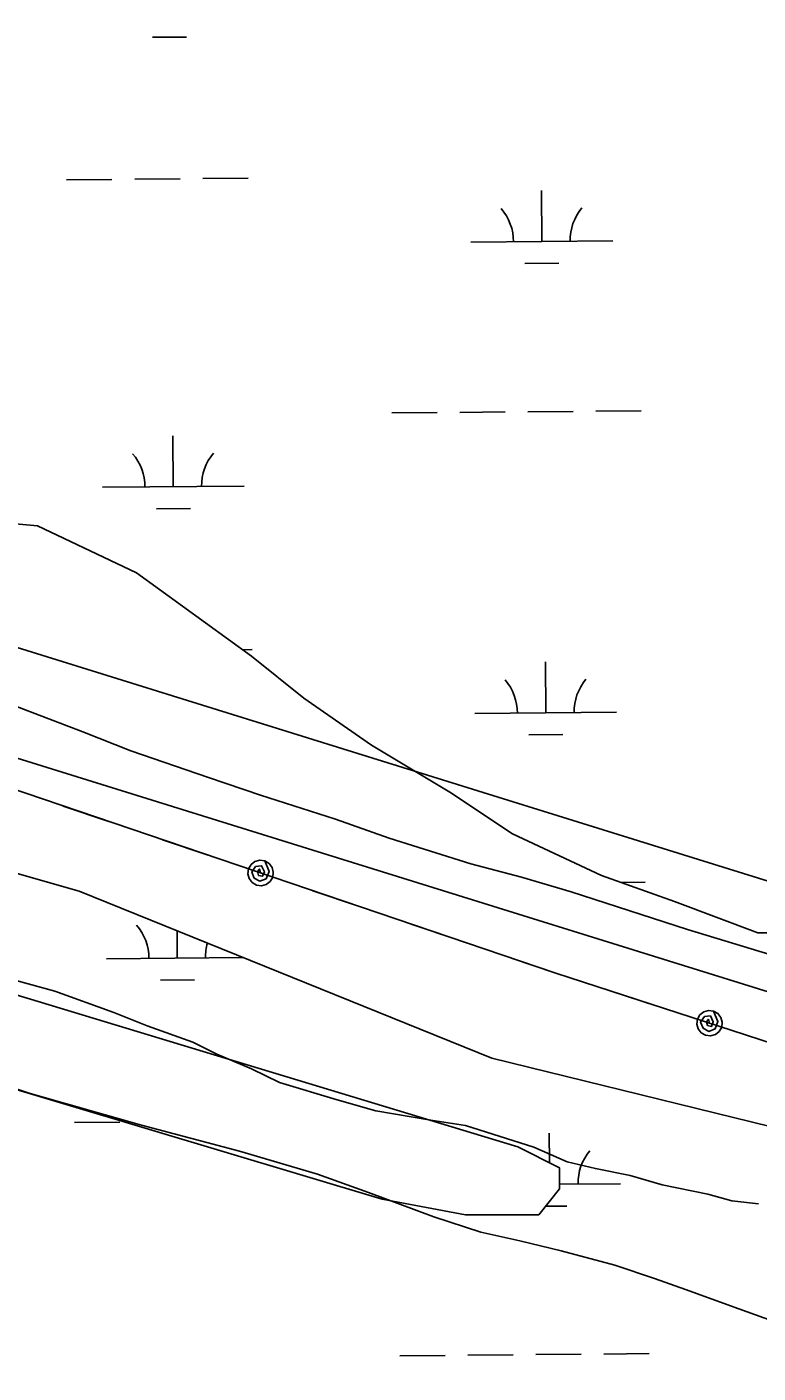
# Model space of a CAD drawing. Extents: x 3567028 to 3605064, y 510945 to 536587.
# Drawn here: x 3587074 to 3587589, y 532073 to 533023 of the extents above; entities that cross this region are included whole.
import ezdxf

# ---------------------------------------------------------------- set-up
doc = ezdxf.new("R2010")
doc.units = 0
for name, color, linetype in [('V-SITE-VEGE', 7, 'Continuous'), ('V-TOPO-SHOR', 7, 'Continuous'), ('V-UTIL-LINE', 7, 'Continuous'), ('V-WETL-SWMP', 7, 'Continuous')]:
    doc.layers.add(name, color=color, linetype=linetype)

msp = doc.modelspace()

# ---------------------------------------------------------------- linework, layer by layer
at = {"layer": 'V-SITE-VEGE'}
for p, q in [((3587112.96, 532525.02), (3587058.22, 532545.9)), ((3587146.94, 532511.74), (3587112.96, 532525.02)), ((3587201.68, 532492.76), (3587146.94, 532511.74)), ((3587238.48, 532480.42), (3587201.68, 532492.76)), ((3587291.34, 532463.33), (3587238.48, 532480.42)), ((3587329.09, 532450.04), (3587291.34, 532463.33)), ((3587386.67, 532432), (3587329.09, 532450.04)), ((3587422.54, 532422.49), (3587386.67, 532432)), ((3587457.46, 532412.04), (3587422.54, 532422.49)), ((3587539.57, 532385.45), (3587457.46, 532412.04)), ((3587620.75, 532360.76), (3587539.57, 532385.45))]:
    msp.add_line(p, q, dxfattribs=at)
msp.add_lwpolyline([(3587065.02, 532349.75), (3587093.34, 532342.15), (3587134.86, 532326.96), (3587158.46, 532317.48), (3587190.54, 532306.09), (3587207.53, 532297.56), (3587232.06, 532287.13), (3587251.88, 532277.66), (3587292.46, 532265.3), (3587319.84, 532257.7), (3587358.54, 532251.02), (3587383.09, 532247.2), (3587431.23, 532232.01), (3587454.82, 532221.58), (3587474.64, 532216.82), (3587499.19, 532212.06), (3587521.84, 532205.41), (3587553.94, 532198.74), (3587570.93, 532193.99), (3587589.81, 532192.06)], dxfattribs=at)
at = {"layer": 'V-TOPO-SHOR'}
for points in [[(3587037.18, 532282.65), (3587075.88, 532269.8), (3587154.45, 532247.59), (3587223.65, 532229.19), (3587278.61, 532212.83), (3587314.59, 532199.99), (3587360.64, 532182.87), (3587393.92, 532171.97), (3587421.41, 532165.73), (3587450.44, 532158.71), (3587488.37, 532148.57), (3587516.23, 532139.23), (3587538.29, 532131.45), (3587575.81, 532117.97)], [(3587575.81, 532117.97), (3587599.41, 532109.41), (3587615.28, 532103.19), (3587625.34, 532099.69), (3587631.53, 532097.74), (3587641.98, 532096.17), (3587654.77, 532099.63), (3587667.56, 532105.42), (3587678.02, 532112.76), (3587702.83, 532128.59), (3587720.27, 532133.21), (3587741.18, 532133.17), (3587762.08, 532127.32), (3587793.28, 532117.07), (3587893.76, 532083.13)]]:
    msp.add_lwpolyline(points, dxfattribs=at)
at = {"layer": 'V-UTIL-LINE'}
for points in [[(3596327.84, 519244.75), (3596555.73, 520553.55), (3596608.67, 520856.41), (3596642.75, 521383.23), (3596692.82, 522850), (3596727.62, 524403.39), (3596836.4, 524401.59), (3596810.27, 524627.49), (3596703.19, 525544.98), (3596437.4, 527490.36), (3596297.25, 528599.71), (3596136.12, 529068.6), (3595798.55, 529823.13), (3595723.95, 529790.57), (3593807.53, 530393.43), (3590721.46, 531321.39), (3590641.14, 531392.88), (3586481.85, 532688.71), (3586460.6, 532628.87), (3586412.1, 532649.96), (3586125.99, 532775.17), (3585921.61, 532944.8), (3585269.66, 534343.27), (3585128.28, 534649.82)], [(3591245.75, 531186.07), (3590813.43, 531316.05), (3589953.9, 531566.16), (3589097.94, 531821.9), (3588271.28, 532086.65), (3587446.76, 532354.74), (3587034.43, 532494.67), (3586632.86, 532635.47), (3586214.33, 532773.19), (3585910.41, 533053.98), (3585734.39, 533425.36), (3585548.53, 533820.99), (3585363.4, 534224.67), (3585184.13, 534603.21), (3585160.3, 534653.34)], [(3585262.89, 534650.95), (3586025.62, 533001.31), (3586128.15, 532876.49), (3589487.52, 531831.15), (3594583.76, 530246.17), (3594630.25, 530174.41), (3594544.43, 526966.93), (3594544.44, 526966.22), (3594533.46, 526554.79), (3594478.66, 524510.15), (3594531.73, 524441.63), (3594542.49, 524391.38), (3594726.3, 524375.64), (3594242.08, 521684.28), (3594146.02, 521331.76), (3594061.42, 521334.49), (3594004.16, 521248), (3593910.38, 521193.73), (3593722.33, 520581.03), (3593792.25, 520296.65)], [(3587131.44, 532461.75), (3587099.24, 532472.68)], [(3587201.51, 532437.97), (3587169.32, 532448.9)], [(3587238.44, 532425.44), (3587237.65, 532428.2), (3587236.19, 532426.4), (3587237.01, 532423.78), (3587239.87, 532423.15), (3587241.11, 532426.31), (3587239.14, 532430.56), (3587234.9, 532430.13), (3587232.16, 532426.1), (3587233.98, 532421.9), (3587237.8, 532419.58), (3587242.31, 532421.29), (3587244.38, 532426.4), (3587241.34, 532433.96), (3587237.85, 532434.42), (3587234.46, 532433.51), (3587231.68, 532431.37), (3587229.92, 532428.33), (3587229.46, 532424.85), (3587230.37, 532421.46), (3587232.51, 532418.67), (3587235.55, 532416.91), (3587239.03, 532416.46), (3587242.43, 532417.37), (3587245.21, 532419.5), (3587246.97, 532422.55), (3587247.42, 532426.03), (3587246.52, 532429.42), (3587244.38, 532432.2), (3587241.34, 532433.96)], [(3587307.57, 532401.98), (3587275.38, 532412.9)], [(3587377.65, 532378.2), (3587345.45, 532389.12)], [(3587447.72, 532354.43), (3587446.76, 532354.74), (3587415.52, 532365.34)], [(3587518.1, 532331.54), (3587485.76, 532342.06)], [(3587555.18, 532319.49), (3587554.36, 532322.24), (3587552.92, 532320.42), (3587553.77, 532317.81), (3587556.64, 532317.22), (3587557.84, 532320.39), (3587555.82, 532324.62), (3587551.58, 532324.13), (3587548.9, 532320.07), (3587550.77, 532315.89), (3587554.62, 532313.62), (3587559.11, 532315.39), (3587561.11, 532320.52), (3587557.97, 532328.04), (3587554.48, 532328.46), (3587551.1, 532327.51), (3587548.34, 532325.33), (3587546.63, 532322.27), (3587546.21, 532318.78), (3587547.16, 532315.4), (3587549.34, 532312.64), (3587552.4, 532310.93), (3587555.89, 532310.51), (3587559.27, 532311.47), (3587562.03, 532313.64), (3587563.74, 532316.7), (3587564.16, 532320.19), (3587563.2, 532323.57), (3587561.03, 532326.33), (3587557.97, 532328.04)]]:
    msp.add_lwpolyline(points, dxfattribs=at)
at = {"layer": 'V-WETL-SWMP'}
for p, q in [((3587162.17, 533015.18), (3587186.16, 533015.38)), ((3587101.6, 532914.67), (3587133.6, 532914.94)), ((3587149.6, 532915.07), (3587181.6, 532915.34)), ((3587197.6, 532915.48), (3587229.6, 532915.75)), ((3587436.83, 532871.06), (3587436.52, 532907.06)), ((3587386.83, 532870.64), (3587486.83, 532871.48)), ((3587424.96, 532855.53), (3587448.96, 532855.73)), ((3587331, 532750.09), (3587363, 532750.36)), ((3587379, 532750.5), (3587411, 532750.77)), ((3587427, 532750.9), (3587459, 532751.17)), ((3587475, 532751.31), (3587506.99, 532751.58)), ((3587176.84, 532698.05), (3587176.54, 532734.05)), ((3587126.84, 532697.63), (3587226.84, 532698.47)), ((3587164.97, 532682.52), (3587188.97, 532682.72)), ((3587081.01, 532670.44), (3587040.49, 532674.12)), ((3587151, 532637.29), (3587081.01, 532670.44)), ((3587232.04, 532578.35), (3587151, 532637.29)), ((3587225.61, 532583.03), (3587232.41, 532583.08)), ((3587268.88, 532548.88), (3587232.04, 532578.35)), ((3587439.63, 532538.4), (3587439.33, 532574.4)), ((3587316.76, 532515.73), (3587268.88, 532548.88)), ((3587389.64, 532537.98), (3587489.63, 532538.82)), ((3587427.77, 532522.87), (3587451.76, 532523.07)), ((3587372.02, 532482.57), (3587316.76, 532515.73)), ((3587416.22, 532453.11), (3587372.02, 532482.57)), ((3587478.84, 532423.64), (3587416.22, 532453.11)), ((3587530.41, 532405.22), (3587478.84, 532423.64)), ((3587492.47, 532418.77), (3587509.8, 532418.92)), ((3587589.35, 532383.12), (3587530.41, 532405.22)), ((3587179.62, 532365.38), (3587179.46, 532384.65)), ((3587626.19, 532383.12), (3587589.35, 532383.12)), ((3587129.63, 532364.96), (3587226.05, 532365.77)), ((3587167.75, 532349.85), (3587191.75, 532350.05)), ((3587107.19, 532249.34), (3587139.19, 532249.61)), ((3587442.29, 532220.9), (3587442.11, 532241.73)), ((3587449.37, 532205.79), (3587492.41, 532206.15)), ((3587439.5, 532190.28), (3587454.55, 532190.4)), ((3587336.59, 532084.76), (3587368.59, 532085.03)), ((3587384.59, 532085.17), (3587416.59, 532085.44)), ((3587432.59, 532085.57), (3587464.58, 532085.84)), ((3587480.58, 532085.98), (3587512.58, 532086.25))]:
    msp.add_line(p, q, dxfattribs=at)
for points in [[(3586487.96, 532445.74), (3587324.13, 532195.25), (3587383.07, 532184.2), (3587434.64, 532184.2), (3587449.37, 532202.62), (3587449.37, 532217.36), (3587419.91, 532232.09), (3586727.39, 532442.06)], [(3586981.56, 532449.42), (3587110.48, 532412.59), (3587401.49, 532294.71), (3587611.45, 532243.14)]]:
    msp.add_lwpolyline(points, dxfattribs=at)
for centre, start, end in [((3587381.58, 532871.07), 359.71153, 41.25519), ((3587492.06, 532872), 139.71153, 181.25518), ((3587121.6, 532698.06), 359.71153, 41.25519), ((3587232.08, 532698.99), 139.71153, 181.25518), ((3587384.39, 532538.41), 359.71153, 41.25519), ((3587494.87, 532539.34), 139.71153, 181.25518), ((3587124.38, 532365.39), 359.71153, 41.25519), ((3587234.86, 532366.32), 164.16532, 181.25518), ((3587497.65, 532206.67), 139.71153, 181.25518)]:
    msp.add_arc(centre, 35.25, start, end, dxfattribs=at)

doc.saveas('drawing.dxf')
